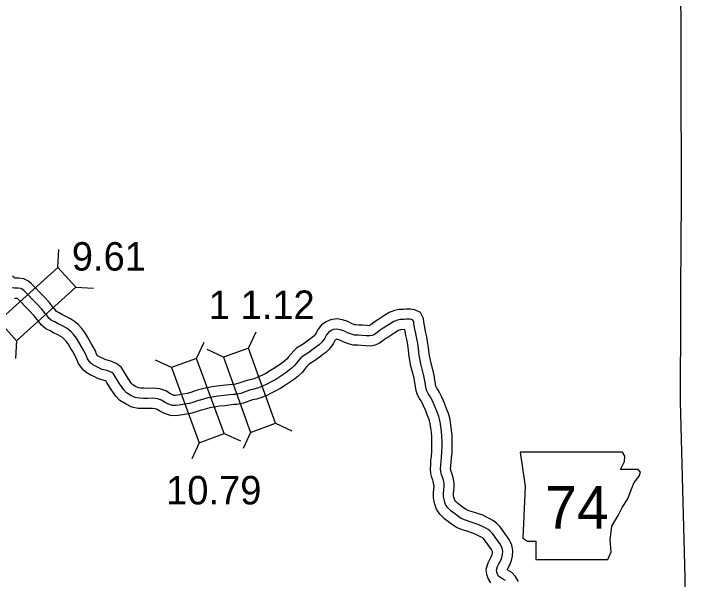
# Model space of a CAD drawing. Extents: x -83719 to 153526, y -11835 to 11446.
# Drawn here: x 15140.6 to 15482.9, y -2068.7 to -1789 of the extents above; entities that cross this region are included whole.
import ezdxf

# ---------------------------------------------------------------- set-up
doc = ezdxf.new("R2010")
doc.units = 0
for name, color, linetype in [('Level 10', 7, 'Continuous'), ('Level 2', 7, 'Continuous'), ('Level 20', 7, 'Continuous'), ('Level 21', 7, 'Continuous'), ('Level 58', 7, 'Continuous'), ('Level 59', 7, 'Continuous')]:
    doc.layers.add(name, color=color, linetype=linetype)

msp = doc.modelspace()

# ---------------------------------------------------------------- linework, layer by layer
at = {"layer": 'Level 10'}
for points in [[(15141.71, -1919.81), (15140.97, -1919.7), (15140.95, -1919.7), (15140.69, -1919.52), (15139.93, -1918.81)], [(15313.05, -1943.1), (15311.16, -1942.96), (15309.71, -1942.94), (15309.13, -1942.79), (15307.62, -1942.2), (15305.67, -1941.18), (15303.13, -1940.4), (15300.28, -1939.85), (15297.18, -1940.37), (15295.01, -1941.35), (15292.79, -1942.9), (15291.03, -1945.03), (15290.06, -1946.84), (15289.57, -1947.6), (15289.06, -1948.23), (15288.31, -1948.95), (15287.5, -1949.59), (15286.26, -1950.44), (15284.96, -1951.47), (15283.66, -1952.45), (15282.02, -1953.45), (15280.37, -1954.43), (15278.97, -1955.72), (15277.66, -1957.18), (15276.43, -1958.69), (15275.69, -1959.64), (15274.52, -1960.74), (15272.97, -1961.94), (15271.19, -1963.14), (15269.41, -1964.39), (15267.53, -1965.54), (15265.12, -1966.9), (15263.48, -1967.75), (15261.6, -1968.63), (15259.41, -1969.53), (15258.17, -1969.87), (15255.82, -1970.35), (15251.41, -1971.95), (15249.52, -1972.35), (15248.52, -1972.39), (15243.92, -1972.93), (15241.03, -1973.16), (15238.73, -1973.54), (15235.35, -1974.15), (15231.4, -1975.24), (15230.2, -1975.55), (15228.08, -1976.32), (15226.26, -1976.88), (15224.15, -1977.25), (15221.7, -1977.72), (15220.51, -1977.81), (15219.76, -1977.78), (15219, -1977.56), (15218.04, -1977.01), (15215.83, -1975.58), (15212.77, -1974.62), (15209.56, -1974.18), (15206.66, -1974.32), (15204.85, -1974.29), (15203.31, -1974.25), (15202.17, -1974), (15200.82, -1973.37), (15199.49, -1972.55), (15198.82, -1971.82), (15197.17, -1969.49), (15196.16, -1967.78), (15195.09, -1966.1), (15193.62, -1963.75), (15191.6, -1962.13), (15189.71, -1961.34), (15188.13, -1960.76), (15186.04, -1960.25), (15184.5, -1959.43), (15182.91, -1958.72), (15182.37, -1958.4), (15182.24, -1958.3), (15181.88, -1957.85), (15181.53, -1957.32), (15180.94, -1955.78), (15178.74, -1951.71), (15177.02, -1948.77), (15175.64, -1946.64), (15174.17, -1944.64), (15172.45, -1942.72), (15170.58, -1941.14), (15168.66, -1939.92), (15167.04, -1939.01), (15164.73, -1937.86), (15163.06, -1936.98), (15161.97, -1936.45), (15161.57, -1936.11), (15160.86, -1935.07), (15159.87, -1933.94), (15159.08, -1932.89), (15158.01, -1931.66), (15155.63, -1929.03), (15149.12, -1922.38), (15147.57, -1921.06), (15145.55, -1920.04), (15143, -1919.79), (15141.1, -1919.76)], [(15312.29, -1953.07), (15310.71, -1952.95), (15308.36, -1952.92), (15306.06, -1952.32), (15303.48, -1951.32), (15301.85, -1950.47), (15300.7, -1950.12), (15300.15, -1950.01), (15300.12, -1950.01), (15299.98, -1950.08), (15299.63, -1950.32), (15299.37, -1950.64), (15298.67, -1951.93), (15297.68, -1953.47), (15296.43, -1955.02), (15294.89, -1956.49), (15293.46, -1957.62), (15292.2, -1958.49), (15291.08, -1959.38), (15289.29, -1960.73), (15287.18, -1962.02), (15286.39, -1962.49), (15286.09, -1962.76), (15285.25, -1963.69), (15284.27, -1964.9), (15283.12, -1966.38), (15281.01, -1968.36), (15278.83, -1970.04), (15276.86, -1971.38), (15274.89, -1972.75), (15272.62, -1974.15), (15269.88, -1975.7), (15267.9, -1976.72), (15265.62, -1977.8), (15262.65, -1979.01), (15260.51, -1979.6), (15258.54, -1980), (15254.15, -1981.59), (15250.8, -1982.3), (15249.33, -1982.37), (15244.89, -1982.88), (15242.25, -1983.09), (15240.44, -1983.39), (15237.57, -1983.91), (15233.97, -1984.91), (15233.17, -1985.11), (15231.25, -1985.81), (15228.57, -1986.62), (15225.97, -1987.08), (15223.04, -1987.65), (15220.7, -1987.83), (15218.12, -1987.72), (15215.05, -1986.82), (15212.84, -1985.56), (15211.55, -1984.72), (15210.58, -1984.42), (15209.11, -1984.22), (15206.82, -1984.32), (15204.63, -1984.29), (15202.1, -1984.21), (15198.96, -1983.54), (15196.06, -1982.19), (15193.08, -1980.35), (15191.02, -1978.12), (15188.76, -1974.92), (15187.63, -1973), (15186.64, -1971.44), (15186.17, -1970.7), (15186.05, -1970.65), (15185.21, -1970.34), (15182.47, -1969.67), (15180.11, -1968.43), (15178.28, -1967.61), (15176.65, -1966.63), (15175.15, -1965.43), (15173.81, -1963.78), (15172.58, -1961.93), (15171.83, -1959.96), (15170.02, -1956.62), (15168.5, -1954.01), (15167.4, -1952.32), (15166.41, -1950.96), (15165.47, -1949.92), (15164.63, -1949.21), (15163.51, -1948.5), (15162.36, -1947.85), (15160.17, -1946.76), (15158.54, -1945.9), (15156.47, -1944.89), (15154.08, -1942.87), (15152.94, -1941.21), (15152.09, -1940.24), (15151.3, -1939.18), (15150.54, -1938.31), (15148.35, -1935.88), (15142.37, -1929.78), (15140.91, -1929.76)], [(15390.06, -2069.94), (15388.71, -2067.42), (15386.84, -2065.41), (15384.56, -2064.15), (15384.55, -2064.14), (15384.87, -2063.44), (15385.72, -2062.04), (15386.65, -2059.51), (15387.2, -2057.33), (15387.37, -2054.52), (15386.78, -2051.89), (15385.53, -2049.08), (15381.08, -2042.87), (15379.32, -2041.04), (15377.75, -2039.82), (15376.32, -2039.11), (15374.6, -2038.14), (15372.43, -2037.14), (15369.92, -2036.29), (15367.8, -2035.52), (15365.6, -2034.87), (15364.25, -2034.29), (15362.97, -2033.42), (15361.49, -2032.27), (15360.14, -2031.31), (15358.97, -2030.16), (15358.57, -2029.57), (15358.46, -2029.26), (15358.21, -2028.22), (15358.05, -2027.51), (15358.07, -2026.55), (15358.19, -2025.04), (15358.39, -2023.06), (15358.29, -2021.01), (15357.84, -2018.64), (15357.3, -2016.83), (15356.91, -2015.53), (15356.63, -2014.58), (15356.58, -2014.11), (15356.69, -2012.64), (15356.81, -2010.87), (15357.06, -2008.84), (15357.3, -2006.11), (15357.35, -2003.33), (15357.33, -2000.46), (15357.28, -1997.75), (15357.08, -1994.99), (15356.73, -1992.49), (15356.26, -1989.78), (15355.47, -1986.81), (15354.44, -1983.93), (15353.6, -1981.67), (15352.26, -1978.66), (15351.24, -1976.64), (15350.37, -1975.13), (15349.72, -1974.22), (15349.42, -1973.62), (15349.33, -1973.35), (15349.16, -1971.87), (15348.84, -1970.3), (15348.57, -1968.76), (15348.2, -1966.96), (15346.71, -1961.2), (15346.01, -1957.14), (15345.65, -1954.06), (15345.21, -1951.12), (15344.8, -1948.77), (15344.22, -1946.23), (15343.86, -1944.04), (15343.54, -1942.38), (15343.39, -1941.31), (15343.09, -1939.68), (15341.66, -1936.8), (15338.84, -1935.46), (15336.72, -1935.06), (15334.63, -1935.1), (15333.27, -1935.26), (15331.11, -1935.31), (15328.82, -1935.7), (15326.16, -1936.84), (15323.62, -1938.4), (15320.56, -1940.33), (15318.82, -1941.48), (15317.25, -1942.65), (15316.36, -1943.27), (15316.22, -1943.33), (15315.24, -1943.26), (15313.03, -1943.1)], [(15376.5, -2070.62), (15375.14, -2068.45), (15374.47, -2066.43), (15374.17, -2063.85), (15375.13, -2060.67), (15376.04, -2058.72), (15376.67, -2057.68), (15377.08, -2056.57), (15377.27, -2055.8), (15377.3, -2055.33), (15377.24, -2055.04), (15376.81, -2054.07), (15373.37, -2049.28), (15372.61, -2048.49), (15372.42, -2048.34), (15371.64, -2047.95), (15370.05, -2047.05), (15368.72, -2046.45), (15366.6, -2045.72), (15364.69, -2045.03), (15362.21, -2044.3), (15359.39, -2043.09), (15357.08, -2041.5), (15355.52, -2040.3), (15353.69, -2038.99), (15351.26, -2036.6), (15349.6, -2034.16), (15348.87, -2032.15), (15348.46, -2030.46), (15348.03, -2028.5), (15348.08, -2026.06), (15348.23, -2024.16), (15348.36, -2022.79), (15348.34, -2022.17), (15348.11, -2021.01), (15347.73, -2019.7), (15347.34, -2018.41), (15346.76, -2016.5), (15346.55, -2014.23), (15346.71, -2011.96), (15346.85, -2009.91), (15347.11, -2007.79), (15347.31, -2005.57), (15347.35, -2003.27), (15347.33, -2000.59), (15347.29, -1998.22), (15347.13, -1996.04), (15346.85, -1994.02), (15346.49, -1991.93), (15345.91, -1989.79), (15345.04, -1987.36), (15344.33, -1985.44), (15343.22, -1982.95), (15342.44, -1981.4), (15341.94, -1980.53), (15341.14, -1979.4), (15340.2, -1977.54), (15339.51, -1975.56), (15339.27, -1973.44), (15339.01, -1972.15), (15338.75, -1970.63), (15338.46, -1969.23), (15336.92, -1963.3), (15336.11, -1958.56), (15335.74, -1955.38), (15335.34, -1952.72), (15335, -1950.74), (15334.41, -1948.16), (15334.02, -1945.82), (15333.91, -1945.25), (15332.05, -1945.29), (15331.68, -1945.35), (15330.77, -1945.75), (15328.9, -1946.89), (15325.97, -1948.74), (15324.56, -1949.67), (15323.11, -1950.76), (15321.43, -1951.93), (15319.33, -1952.94), (15316.91, -1953.42), (15314.51, -1953.23), (15312.32, -1953.08)]]:
    msp.add_lwpolyline(points, dxfattribs=at)
at = {"layer": 'Level 2'}
msp.add_lwpolyline([(15470.2, -1771.11), (15470.46, -1803.34), (15470.47, -1803.78), (15470.49, -1891.45), (15470.47, -1891.85), (15470.02, -1980.73), (15472.37, -2067.84), (15471.16, -2155.07), (15470.83, -2242.84), (15482.49, -2242.78), (15482.91, -2266.63)], dxfattribs=at)
at = {"layer": 'Level 20'}
for p, q in [((15162.39, -1914.43), (15162.83, -1905.64)), ((15171.23, -1924.22), (15180.02, -1924.67)), ((15256.6, -1954.34), (15260.34, -1946.37)), ((15141.85, -1950.77), (15141.4, -1959.56)), ((15230.99, -1959.49), (15234.69, -1951.5)), ((15244.19, -1958.82), (15236.22, -1955.09)), ((15218.6, -1964.04), (15210.62, -1960.35)), ((15270.06, -1991.58), (15278.02, -1995.32)), ((15244.65, -1996.66), (15252.64, -2000.35)), ((15257.64, -1996.07), (15253.91, -2004.03)), ((15232.26, -2001.21), (15228.56, -2009.2))]:
    msp.add_line(p, q, dxfattribs=at)
for points in [[(15141.85, -1950.77), (15171.23, -1924.22), (15162.39, -1914.43), (15133, -1940.97)], [(15244.19, -1958.82), (15257.64, -1996.07), (15270.06, -1991.58), (15256.6, -1954.34)], [(15218.6, -1964.04), (15232.26, -2001.21), (15244.65, -1996.66), (15230.99, -1959.49)]]:
    msp.add_lwpolyline(points, close=True, dxfattribs=at)
at = {"layer": 'Level 21'}
msp.add_lwpolyline([(15390.87, -2005.93), (15393.41, -2022.84), (15392.28, -2048.5), (15394.54, -2049.91), (15398.77, -2049.91), (15398.77, -2058.93), (15434.29, -2058.93), (15435.99, -2055.27), (15435.42, -2049.35), (15436.27, -2042.58), (15439.37, -2037.22), (15441.34, -2033.28), (15444.16, -2029.05), (15445.85, -2024.53), (15447.26, -2020.87), (15449.8, -2017.77), (15450.37, -2015.79), (15449.24, -2014.38), (15440.5, -2014.38), (15442.47, -2010.44), (15442.75, -2007.9), (15441.58, -2005.95)], close=True, dxfattribs=at)
at = {"layer": 'Level 59'}
for points in [[(15141.01, -1924.76), (15139.77, -1924.58)], [(15312.67, -1948.09), (15310.94, -1947.96), (15309.04, -1947.93), (15307.59, -1947.55), (15305.55, -1946.76), (15303.76, -1945.83), (15301.92, -1945.26), (15300.21, -1944.93), (15298.65, -1945.19), (15297.49, -1945.72), (15296.21, -1946.61), (15295.2, -1947.83), (15294.37, -1949.39), (15293.62, -1950.54), (15292.74, -1951.62), (15291.6, -1952.72), (15290.48, -1953.61), (15289.23, -1954.47), (15288.02, -1955.43), (15286.48, -1956.59), (15284.6, -1957.73), (15283.38, -1958.46), (15282.53, -1959.24), (15281.45, -1960.43), (15280.35, -1961.79), (15279.4, -1963.01), (15277.77, -1964.55), (15275.9, -1965.99), (15274.02, -1967.26), (15272.15, -1968.57), (15270.07, -1969.85), (15267.5, -1971.3), (15265.69, -1972.24), (15263.61, -1973.21), (15261.03, -1974.27), (15259.34, -1974.74), (15257.18, -1975.18), (15252.78, -1976.77), (15250.16, -1977.32), (15248.93, -1977.38), (15244.4, -1977.9), (15241.64, -1978.13), (15239.58, -1978.47), (15236.46, -1979.03), (15232.68, -1980.07), (15231.69, -1980.33), (15229.67, -1981.07), (15227.42, -1981.75), (15225.06, -1982.16), (15222.37, -1982.68), (15220.6, -1982.82), (15218.94, -1982.75), (15217.03, -1982.19), (15215.44, -1981.28), (15213.69, -1980.15), (15211.67, -1979.52), (15209.34, -1979.2), (15206.74, -1979.32), (15204.74, -1979.29), (15202.7, -1979.23), (15200.56, -1978.77), (15198.44, -1977.78), (15196.28, -1976.45), (15194.92, -1974.97), (15192.97, -1972.21), (15191.9, -1970.39), (15190.87, -1968.77), (15189.83, -1967.12), (15189.02, -1966.47), (15187.88, -1965.99), (15186.67, -1965.55), (15184.26, -1964.96), (15182.31, -1963.93), (15180.59, -1963.16), (15179.51, -1962.52), (15178.7, -1961.86), (15177.84, -1960.81), (15177.05, -1959.63), (15176.39, -1957.87), (15174.38, -1954.17), (15172.76, -1951.39), (15171.52, -1949.48), (15170.29, -1947.8), (15168.96, -1946.32), (15167.6, -1945.18), (15166.09, -1944.21), (15164.7, -1943.43), (15162.45, -1942.31), (15160.8, -1941.44), (15159.22, -1940.67), (15157.83, -1939.49), (15156.9, -1938.14), (15155.98, -1937.09), (15155.19, -1936.04), (15154.27, -1934.99), (15151.99, -1932.46), (15145.7, -1926.03), (15144.78, -1925.25), (15144.14, -1924.93), (15142.71, -1924.79), (15141.01, -1924.76)], [(15383.72, -2069.4), (15382.27, -2068.59), (15381.33, -2068.14), (15380.31, -2067.29), (15379.69, -2066.3), (15379.37, -2065.34), (15379.25, -2064.31), (15379.82, -2062.46), (15380.46, -2061.08), (15381.2, -2059.86), (15381.86, -2058.04), (15382.23, -2056.56), (15382.33, -2054.93), (15382.01, -2053.46), (15381.17, -2051.57), (15377.23, -2046.07), (15375.97, -2044.76), (15375.09, -2044.08), (15373.98, -2043.53), (15372.33, -2042.59), (15370.58, -2041.79), (15368.26, -2041), (15366.25, -2040.28), (15363.9, -2039.59), (15361.82, -2038.69), (15360.03, -2037.46), (15358.5, -2036.29), (15356.91, -2035.15), (15355.11, -2033.38), (15354.08, -2031.86), (15353.66, -2030.7), (15353.33, -2029.34), (15353.04, -2028.01), (15353.07, -2026.3), (15353.21, -2024.6), (15353.37, -2022.92), (15353.31, -2021.59), (15352.98, -2019.82), (15352.52, -2018.26), (15352.12, -2016.97), (15351.7, -2015.54), (15351.57, -2014.17), (15351.7, -2012.3), (15351.83, -2010.39), (15352.09, -2008.32), (15352.3, -2005.84), (15352.35, -2003.3), (15352.33, -2000.53), (15352.28, -1997.99), (15352.1, -1995.52), (15351.79, -1993.25), (15351.38, -1990.86), (15350.69, -1988.3), (15349.74, -1985.64), (15348.97, -1983.55), (15347.74, -1980.81), (15346.84, -1979.02), (15346.15, -1977.83), (15345.43, -1976.81), (15344.81, -1975.58), (15344.42, -1974.46), (15344.22, -1972.66), (15343.92, -1971.23), (15343.66, -1969.69), (15343.33, -1968.1), (15341.81, -1962.25), (15341.06, -1957.85), (15340.7, -1954.72), (15340.28, -1951.92), (15339.9, -1949.76), (15339.32, -1947.19), (15338.94, -1944.93), (15338.6, -1943.2), (15338.45, -1942.1), (15338.3, -1941.27), (15337.95, -1940.57), (15337.28, -1940.25), (15336.31, -1940.07), (15334.98, -1940.1), (15333.61, -1940.26), (15331.58, -1940.3), (15330.25, -1940.53), (15328.47, -1941.3), (15326.26, -1942.64), (15323.27, -1944.54), (15321.69, -1945.57), (15320.18, -1946.7), (15318.89, -1947.6), (15317.74, -1948.16), (15316.61, -1948.38), (15314.87, -1948.25), (15312.67, -1948.09)]]:
    msp.add_lwpolyline(points, dxfattribs=at)

# ---------------------------------------------------------------- texts
at = {"layer": 'Level 21'}
msp.add_text('74', height=21.12, dxfattribs=at).set_placement((15403.31, -2043.74))
at = {"layer": 'Level 58'}
for s, p in [('9.61', (15169.27, -1916.03)), ('1 1.12', (15237, -1939.96)), ('10.79', (15215.9, -2031.74))]:
    msp.add_text(s, height=14.08, dxfattribs=at).set_placement(p)

doc.saveas('drawing.dxf')
